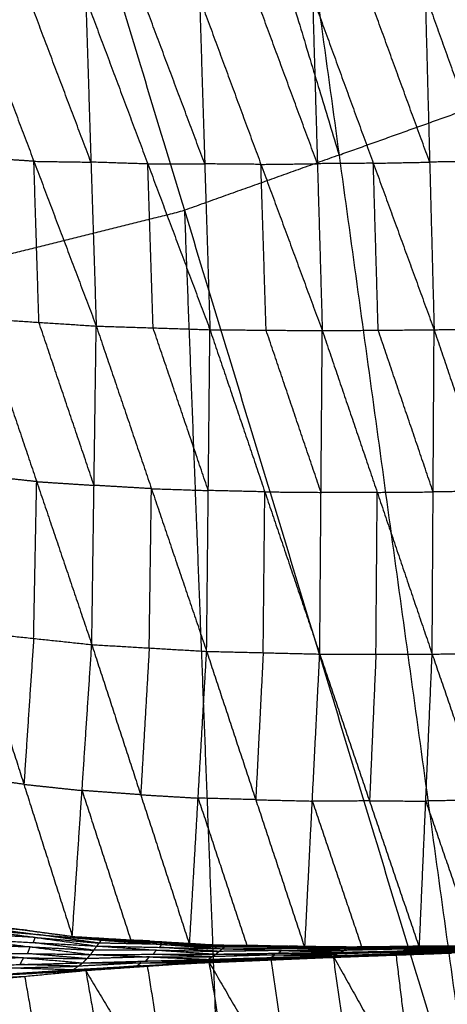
# Model space of a CAD drawing. Header units: millimetres. Extents: x -106 to 110, y -96 to 120.
# Tile 543 of 656: x 10.61 to 14.01, y -27.66 to -19.82. Entities that reach past the tile are written whole.
import ezdxf

# ---------------------------------------------------------------- set-up
doc = ezdxf.new("R2010")
doc.units = ezdxf.units.MM
doc.header["$MEASUREMENT"] = 0
doc.layers.add('Default', color=7, linetype='Continuous', true_color=0x000000)

msp = doc.modelspace()

# ---------------------------------------------------------------- linework, layer by layer
at = {"layer": 'Default'}
for points in [[(12.0196, -12.6706, 3.7488), (13.149, -20.894, 3.779), (14.2785, -29.1175, 3.8092)], [(12.0196, -12.6706, 3.7488), (15.1319, -20.1845, 3.779), (18.2443, -27.6985, 3.8092)], [(10.7881, -13.1112, 3.7488), (11.9686, -17.0026, 3.7639), (13.149, -20.894, 3.779)], [(9.5567, -13.5518, 3.7488), (11.9176, -21.3346, 3.779), (14.2785, -29.1175, 3.8092)], [(13.8344, -19.6147, -3.1363), (13.8698, -20.9505, -2.9752), (13.9052, -22.2863, -2.8142)], [(13.8344, -19.6147, -3.1363), (14.3108, -20.9427, -2.9778), (14.7872, -22.2707, -2.8194)], [(10.2235, -19.631, -2.9981), (10.7196, -20.9439, -2.8684), (11.2158, -22.2568, -2.7387)], [(11.1739, -20.9507, -2.8978), (10.9258, -20.2943, -2.9626), (10.6777, -19.6378, -3.0275)], [(11.132, -19.6446, -3.0569), (11.1739, -20.9507, -2.8978), (11.2158, -22.2568, -2.7387)], [(11.132, -19.6446, -3.0569), (11.6264, -20.9652, -2.9165), (12.1209, -22.2857, -2.7761)], [(12.0796, -20.9647, -2.9366), (11.8323, -20.3045, -3.0068), (11.5851, -19.6442, -3.077)], [(12.0382, -19.6437, -3.0971), (12.0796, -20.9647, -2.9366), (12.1209, -22.2857, -2.7761)], [(12.0382, -19.6437, -3.0971), (12.5267, -20.9685, -2.9487), (13.0152, -22.2934, -2.8004)], [(12.9764, -20.9631, -2.9615), (12.7322, -20.3007, -3.0357), (12.4879, -19.6383, -3.1098)], [(12.9376, -19.6328, -3.1226), (12.9764, -20.9631, -2.9615), (13.0152, -22.2934, -2.8004)], [(12.9376, -19.6328, -3.1226), (13.4214, -20.9596, -2.9684), (13.9052, -22.2863, -2.8142)], [(13.8698, -20.9505, -2.9752), (13.6279, -20.2871, -3.0523), (13.386, -19.6238, -3.1295)], [(13.149, -20.894, 3.779), (14.1405, -20.5393, 3.779), (15.1319, -20.1845, 3.779)], [(10.7196, -20.9439, -2.8684), (10.4915, -20.9291, -2.8549), (10.2634, -20.9144, -2.8414)], [(10.7596, -22.2273, -2.7117), (10.7396, -21.5856, -2.79), (10.7196, -20.9439, -2.8684)], [(10.7196, -20.9439, -2.8684), (10.9468, -20.9473, -2.8831), (11.1739, -20.9507, -2.8978)], [(13.149, -20.894, 3.779), (12.5333, -21.1143, 3.779), (11.9176, -21.3346, 3.779)], [(14.3108, -20.9427, -2.9778), (14.0903, -20.9466, -2.9765), (13.8698, -20.9505, -2.9752)], [(11.6264, -20.9652, -2.9165), (11.4002, -20.9579, -2.9071), (11.1739, -20.9507, -2.8978)], [(11.6264, -20.9652, -2.9165), (11.853, -20.965, -2.9265), (12.0796, -20.9647, -2.9366)], [(11.6683, -22.2712, -2.7574), (11.6474, -21.6182, -2.8369), (11.6264, -20.9652, -2.9165)], [(12.5267, -20.9685, -2.9487), (12.3031, -20.9666, -2.9427), (12.0796, -20.9647, -2.9366)], [(12.5267, -20.9685, -2.9487), (12.7516, -20.9658, -2.9551), (12.9764, -20.9631, -2.9615)], [(12.568, -22.2896, -2.7883), (12.5474, -21.629, -2.8685), (12.5267, -20.9685, -2.9487)], [(13.4214, -20.9596, -2.9684), (13.1989, -20.9613, -2.965), (12.9764, -20.9631, -2.9615)], [(13.4214, -20.9596, -2.9684), (13.6456, -20.955, -2.9718), (13.8698, -20.9505, -2.9752)], [(13.4602, -22.2898, -2.8073), (13.4408, -21.6247, -2.8878), (13.4214, -20.9596, -2.9684)], [(9.8747, -21.8464, 3.779), (10.8961, -21.5905, 3.779), (11.9176, -21.3346, 3.779)], [(11.9176, -21.3346, 3.779), (12.0766, -25.4819, 3.7941), (12.2356, -29.6292, 3.8092)], [(10.3034, -22.1978, -2.6846), (10.7418, -23.4966, -2.2101), (11.1803, -24.7954, -1.7355)], [(10.3034, -22.1978, -2.6846), (10.7596, -22.2273, -2.7117), (11.2158, -22.2568, -2.7387)], [(11.1981, -23.5261, -2.2371), (10.9788, -22.8767, -2.4744), (10.7596, -22.2273, -2.7117)], [(11.1803, -24.7954, -1.7355), (11.1981, -23.5261, -2.2371), (11.2158, -22.2568, -2.7387)], [(11.2158, -22.2568, -2.7387), (11.6552, -23.5529, -2.2501), (12.0945, -24.849, -1.7615)], [(11.2158, -22.2568, -2.7387), (11.6683, -22.2712, -2.7574), (12.1209, -22.2857, -2.7761)], [(12.1077, -23.5674, -2.2688), (11.888, -22.9193, -2.5131), (11.6683, -22.2712, -2.7574)], [(13.9052, -22.2863, -2.8142), (14.3462, -22.2785, -2.8168), (14.7872, -22.2707, -2.8194)], [(12.0945, -24.849, -1.7615), (12.1077, -23.5674, -2.2688), (12.1209, -22.2857, -2.7761)], [(12.1209, -22.2857, -2.7761), (12.5579, -23.5782, -2.2776), (12.9949, -24.8706, -1.7792)], [(12.1209, -22.2857, -2.7761), (12.568, -22.2896, -2.7883), (13.0152, -22.2934, -2.8004)], [(13.005, -23.582, -2.2898), (12.7865, -22.9358, -2.539), (12.568, -22.2896, -2.7883)], [(12.9949, -24.8706, -1.7792), (13.005, -23.582, -2.2898), (13.0152, -22.2934, -2.8004)], [(13.0152, -22.2934, -2.8004), (13.4602, -22.2898, -2.8073), (13.9052, -22.2863, -2.8142)], [(13.0152, -22.2934, -2.8004), (13.4525, -23.5821, -2.2953), (13.8897, -24.8709, -1.7901)], [(13.8975, -23.5786, -2.3021), (13.6788, -22.9342, -2.5547), (13.4602, -22.2898, -2.8073)], [(13.8897, -24.8709, -1.7901), (13.8975, -23.5786, -2.3021), (13.9052, -22.2863, -2.8142)], [(13.9052, -22.2863, -2.8142), (14.3398, -23.5728, -2.3048), (14.7744, -24.8592, -1.7954)], [(10.7418, -23.4966, -2.2101), (10.5105, -23.4719, -2.2009), (10.2791, -23.4472, -2.1918)], [(10.7176, -24.746, -1.7173), (10.7297, -24.1213, -1.9637), (10.7418, -23.4966, -2.2101)], [(10.7418, -23.4966, -2.2101), (10.9699, -23.5113, -2.2236), (11.1981, -23.5261, -2.2371)], [(11.6552, -23.5529, -2.2501), (11.4266, -23.5395, -2.2436), (11.1981, -23.5261, -2.2371)], [(11.6374, -24.8222, -1.7485), (11.6463, -24.1875, -1.9993), (11.6552, -23.5529, -2.2501)], [(11.6552, -23.5529, -2.2501), (11.8814, -23.5601, -2.2594), (12.1077, -23.5674, -2.2688)], [(12.5579, -23.5782, -2.2776), (12.3328, -23.5728, -2.2732), (12.1077, -23.5674, -2.2688)], [(12.5447, -24.8598, -1.7703), (12.5513, -24.219, -2.024), (12.5579, -23.5782, -2.2776)], [(12.5579, -23.5782, -2.2776), (12.7815, -23.5801, -2.2837), (13.005, -23.582, -2.2898)], [(13.4525, -23.5821, -2.2953), (13.2288, -23.5821, -2.2925), (13.005, -23.582, -2.2898)], [(13.4423, -24.8707, -1.7846), (13.4474, -24.2264, -2.0399), (13.4525, -23.5821, -2.2953)], [(13.4525, -23.5821, -2.2953), (13.675, -23.5804, -2.2987), (13.8975, -23.5786, -2.3021)], [(14.3398, -23.5728, -2.3048), (14.1187, -23.5757, -2.3034), (13.8975, -23.5786, -2.3021)], [(10.2549, -24.6967, -1.699), (10.6401, -25.9086, -0.8179), (11.0252, -27.1206, 0.0631)], [(10.2549, -24.6967, -1.699), (10.7176, -24.746, -1.7173), (11.1803, -24.7954, -1.7355)], [(10.7176, -24.746, -1.7173), (10.6788, -25.3273, -1.2676), (10.6401, -25.9086, -0.8179)], [(11.0252, -27.1206, 0.0631), (11.1027, -25.958, -0.8362), (11.1803, -24.7954, -1.7355)], [(11.1803, -24.7954, -1.7355), (11.5696, -25.9916, -0.8355), (11.9588, -27.1879, 0.0645)], [(11.1803, -24.7954, -1.7355), (11.6374, -24.8222, -1.7485), (12.0945, -24.849, -1.7615)], [(11.6374, -24.8222, -1.7485), (11.6035, -25.4069, -1.292), (11.5696, -25.9916, -0.8355)], [(11.9588, -27.1879, 0.0645), (12.0267, -26.0184, -0.8485), (12.0945, -24.849, -1.7615)], [(12.0945, -24.849, -1.7615), (12.4854, -26.0312, -0.8479), (12.8763, -27.2134, 0.0658)], [(12.0945, -24.849, -1.7615), (12.5447, -24.8598, -1.7703), (12.9949, -24.8706, -1.7792)], [(12.5447, -24.8598, -1.7703), (12.515, -25.4455, -1.3091), (12.4854, -26.0312, -0.8479)], [(12.8763, -27.2134, 0.0658), (12.9356, -26.042, -0.8567), (12.9949, -24.8706, -1.7792)], [(12.9949, -24.8706, -1.7792), (13.3913, -26.0414, -0.8561), (13.7877, -27.2123, 0.067)], [(12.9949, -24.8706, -1.7792), (13.4423, -24.8707, -1.7846), (13.8897, -24.8709, -1.7901)], [(13.4423, -24.8707, -1.7846), (13.4168, -25.4561, -1.3204), (13.3913, -26.0414, -0.8561)], [(13.7877, -27.2123, 0.067), (13.8387, -26.0416, -0.8615), (13.8897, -24.8709, -1.7901)], [(13.8897, -24.8709, -1.7901), (14.3321, -24.8651, -1.7927), (14.7744, -24.8592, -1.7954)], [(13.8897, -24.8709, -1.7901), (14.2887, -26.034, -0.8609), (14.6878, -27.1971, 0.0683)], [(10.6401, -25.9086, -0.8179), (10.4032, -25.877, -0.8183), (10.1664, -25.8453, -0.8187)], [(10.6401, -25.9086, -0.8179), (10.8714, -25.9333, -0.8271), (11.1027, -25.958, -0.8362)], [(11.1027, -25.958, -0.8362), (11.2974, -26.5561, -0.3862), (11.492, -27.1542, 0.0638)], [(11.5696, -25.9916, -0.8355), (11.3362, -25.9748, -0.8358), (11.1027, -25.958, -0.8362)], [(11.5696, -25.9916, -0.8355), (11.7981, -26.005, -0.842), (12.0267, -26.0184, -0.8485)], [(12.0267, -26.0184, -0.8485), (12.2221, -26.6095, -0.3917), (12.4175, -27.2006, 0.0651)], [(12.4854, -26.0312, -0.8479), (12.256, -26.0248, -0.8482), (12.0267, -26.0184, -0.8485)], [(12.4854, -26.0312, -0.8479), (12.7105, -26.0366, -0.8523), (12.9356, -26.042, -0.8567)], [(13.3913, -26.0414, -0.8561), (13.1634, -26.0417, -0.8564), (12.9356, -26.042, -0.8567)], [(12.9356, -26.042, -0.8567), (13.1338, -26.6274, -0.3952), (13.332, -27.2128, 0.0664)], [(13.3913, -26.0414, -0.8561), (13.615, -26.0415, -0.8588), (13.8387, -26.0416, -0.8615)], [(14.2887, -26.034, -0.8609), (14.0637, -26.0378, -0.8612), (13.8387, -26.0416, -0.8615)], [(13.8387, -26.0416, -0.8615), (14.0382, -26.6231, -0.397), (14.2377, -27.2047, 0.0676)], [(10.0779, -26.9939, 0.0616), (10.5516, -27.0573, 0.0624), (11.0252, -27.1206, 0.0631)], [(10.0779, -26.9939, 0.0616), (10.6675, -27.0723, 0.0338), (11.257, -27.1507, 0.006)], [(10.159, -27.0269, 0.0149), (10.4538, -27.0661, 0.001), (10.7486, -27.1053, -0.0129)], [(10.6675, -27.0723, 0.0338), (10.4133, -27.0496, 0.0243), (10.159, -27.0269, 0.0149)], [(10.2401, -27.0599, -0.0318), (10.7303, -27.1285, -0.032), (11.2206, -27.197, -0.0321)], [(10.2401, -27.0599, -0.0318), (10.7486, -27.1053, -0.0129), (11.257, -27.1507, 0.006)], [(10.5516, -27.0573, 0.0624), (10.6095, -27.0648, 0.0481), (10.6675, -27.0723, 0.0338)], [(10.2097, -27.1428, -0.0902), (10.6904, -27.2037, -0.0625), (11.1712, -27.2646, -0.0347)], [(10.2097, -27.1428, -0.0902), (10.7151, -27.1699, -0.0612), (11.2206, -27.197, -0.0321)], [(10.7303, -27.1285, -0.032), (10.4776, -27.1149, -0.0465), (10.2249, -27.1013, -0.061)], [(10.6675, -27.0723, 0.0338), (10.9043, -27.104, 0.0342), (11.1411, -27.1357, 0.0345)], [(10.7151, -27.1699, -0.0612), (10.7227, -27.1492, -0.0466), (10.7303, -27.1285, -0.032)], [(10.7303, -27.1285, -0.032), (10.9846, -27.1512, -0.0225), (11.2388, -27.1739, -0.0131)], [(11.2388, -27.1739, -0.0131), (10.9937, -27.1396, -0.013), (10.7486, -27.1053, -0.0129)], [(11.0252, -27.1206, 0.0631), (11.1411, -27.1357, 0.0345), (11.257, -27.1507, 0.006)], [(11.0252, -27.1206, 0.0631), (11.492, -27.1542, 0.0638), (11.9588, -27.1879, 0.0645)], [(11.0252, -27.1206, 0.0631), (11.6406, -27.1568, 0.0471), (12.2561, -27.1929, 0.031)], [(11.1411, -27.1357, 0.0345), (11.4488, -27.1537, 0.0265), (11.7566, -27.1718, 0.0185)], [(11.6406, -27.1568, 0.0471), (11.3909, -27.1462, 0.0408), (11.1411, -27.1357, 0.0345)], [(10.6904, -27.2037, -0.0625), (10.4392, -27.2001, -0.0782), (10.188, -27.1966, -0.094)], [(10.6688, -27.2574, -0.0662), (10.6796, -27.2306, -0.0644), (10.6904, -27.2037, -0.0625)], [(10.6904, -27.2037, -0.0625), (10.9432, -27.2173, -0.048), (11.1959, -27.2308, -0.0334)], [(11.1959, -27.2308, -0.0334), (10.9555, -27.2004, -0.0473), (10.7151, -27.1699, -0.0612)], [(11.1712, -27.2646, -0.0347), (11.1959, -27.2308, -0.0334), (11.2206, -27.197, -0.0321)], [(11.2206, -27.197, -0.0321), (11.2388, -27.1739, -0.0131), (11.257, -27.1507, 0.006)], [(11.2206, -27.197, -0.0321), (11.6947, -27.2293, -0.0128), (12.1687, -27.2616, 0.0065)], [(11.2206, -27.197, -0.0321), (11.7195, -27.2077, -0.0129), (12.2185, -27.2184, 0.0063)], [(11.7378, -27.1845, 0.0061), (11.4883, -27.1792, -0.0035), (11.2388, -27.1739, -0.0131)], [(11.257, -27.1507, 0.006), (11.7378, -27.1845, 0.0061), (12.2185, -27.2184, 0.0063)], [(11.257, -27.1507, 0.006), (11.7566, -27.1718, 0.0185), (12.2561, -27.1929, 0.031)], [(11.492, -27.1542, 0.0638), (11.5663, -27.1555, 0.0554), (11.6406, -27.1568, 0.0471)], [(11.6406, -27.1568, 0.0471), (11.874, -27.1736, 0.0474), (12.1075, -27.1904, 0.0478)], [(11.7195, -27.2077, -0.0129), (11.7287, -27.1961, -0.0034), (11.7378, -27.1845, 0.0061)], [(12.1936, -27.24, 0.0064), (11.9566, -27.2238, -0.0033), (11.7195, -27.2077, -0.0129)], [(11.7378, -27.1845, 0.0061), (11.9875, -27.1951, 0.0124), (12.2373, -27.2056, 0.0187)], [(12.2373, -27.2056, 0.0187), (11.9969, -27.1887, 0.0186), (11.7566, -27.1718, 0.0185)], [(11.9588, -27.1879, 0.0645), (12.1075, -27.1904, 0.0478), (12.2561, -27.1929, 0.031)], [(11.9588, -27.1879, 0.0645), (12.4175, -27.2006, 0.0651), (12.8763, -27.2134, 0.0658)], [(11.9588, -27.1879, 0.0645), (12.6023, -27.1953, 0.0557), (13.2457, -27.2027, 0.0469)], [(12.1075, -27.1904, 0.0478), (12.4292, -27.1941, 0.0434), (12.7509, -27.1978, 0.039)], [(12.6023, -27.1953, 0.0557), (12.3549, -27.1928, 0.0517), (12.1075, -27.1904, 0.0478)], [(12.1687, -27.2616, 0.0065), (12.1936, -27.24, 0.0064), (12.2185, -27.2184, 0.0063)], [(12.2185, -27.2184, 0.0063), (12.2373, -27.2056, 0.0187), (12.2561, -27.1929, 0.031)], [(12.2185, -27.2184, 0.0063), (12.714, -27.2179, 0.0184), (13.2095, -27.2175, 0.0304)], [(12.2185, -27.2184, 0.0063), (12.6905, -27.2326, 0.0191), (13.1624, -27.2469, 0.0319)], [(12.7328, -27.2052, 0.0307), (12.485, -27.2054, 0.0247), (12.2373, -27.2056, 0.0187)], [(12.2561, -27.1929, 0.031), (12.7328, -27.2052, 0.0307), (13.2095, -27.2175, 0.0304)], [(12.2561, -27.1929, 0.031), (12.7509, -27.1978, 0.039), (13.2457, -27.2027, 0.0469)], [(12.4175, -27.2006, 0.0651), (12.5099, -27.1979, 0.0604), (12.6023, -27.1953, 0.0557)], [(12.6023, -27.1953, 0.0557), (12.8316, -27.2017, 0.056), (13.061, -27.208, 0.0563)], [(12.714, -27.2179, 0.0184), (12.7234, -27.2116, 0.0246), (12.7328, -27.2052, 0.0307)], [(13.1859, -27.2322, 0.0312), (12.95, -27.2251, 0.0248), (12.714, -27.2179, 0.0184)], [(12.7328, -27.2052, 0.0307), (12.9802, -27.2076, 0.0347), (13.2276, -27.2101, 0.0387)], [(13.2276, -27.2101, 0.0387), (12.9893, -27.2039, 0.0388), (12.7509, -27.1978, 0.039)], [(12.8763, -27.2134, 0.0658), (13.061, -27.208, 0.0563), (13.2457, -27.2027, 0.0469)], [(12.8763, -27.2134, 0.0658), (13.332, -27.2128, 0.0664), (13.7877, -27.2123, 0.067)], [(13.061, -27.208, 0.0563), (13.2889, -27.2078, 0.0566), (13.5167, -27.2075, 0.0569)], [(13.1624, -27.2469, 0.0319), (13.1859, -27.2322, 0.0312), (13.2095, -27.2175, 0.0304)], [(13.1624, -27.2469, 0.0319), (13.6587, -27.2357, 0.0387), (14.155, -27.2244, 0.0454)], [(13.6823, -27.2209, 0.0379), (13.4341, -27.2266, 0.0346), (13.1859, -27.2322, 0.0312)], [(13.2095, -27.2175, 0.0304), (13.7029, -27.21, 0.0371), (14.1962, -27.2025, 0.0437)], [(13.2095, -27.2175, 0.0304), (13.2276, -27.2101, 0.0387), (13.2457, -27.2027, 0.0469)], [(13.2095, -27.2175, 0.0304), (13.6823, -27.2209, 0.0379), (14.155, -27.2244, 0.0454)], [(13.721, -27.2026, 0.0453), (13.4743, -27.2063, 0.042), (13.2276, -27.2101, 0.0387)], [(13.2457, -27.2027, 0.0469), (13.7367, -27.1977, 0.0513), (14.2277, -27.1927, 0.0557)], [(13.2457, -27.2027, 0.0469), (13.721, -27.2026, 0.0453), (14.1962, -27.2025, 0.0437)], [(13.2457, -27.2027, 0.0469), (13.5167, -27.2075, 0.0569), (13.7877, -27.2123, 0.067)], [(13.5167, -27.2075, 0.0569), (13.4243, -27.2101, 0.0617), (13.332, -27.2128, 0.0664)], [(14.0077, -27.2025, 0.0614), (13.7622, -27.205, 0.0592), (13.5167, -27.2075, 0.0569)], [(13.6587, -27.2357, 0.0387), (13.6705, -27.2283, 0.0383), (13.6823, -27.2209, 0.0379)], [(13.6823, -27.2209, 0.0379), (13.9289, -27.2172, 0.0413), (14.1756, -27.2134, 0.0446)], [(13.7029, -27.21, 0.0371), (13.7119, -27.2063, 0.0412), (13.721, -27.2026, 0.0453)], [(14.1756, -27.2134, 0.0446), (13.9392, -27.2117, 0.0408), (13.7029, -27.21, 0.0371)], [(13.721, -27.2026, 0.0453), (13.9665, -27.2001, 0.0475), (14.212, -27.1976, 0.0497)], [(14.212, -27.1976, 0.0497), (13.9743, -27.1976, 0.0505), (13.7367, -27.1977, 0.0513)], [(13.7367, -27.1977, 0.0513), (13.8722, -27.2001, 0.0563), (14.0077, -27.2025, 0.0614)], [(13.7877, -27.2123, 0.067), (14.0077, -27.2025, 0.0614), (14.2277, -27.1927, 0.0557)], [(13.7877, -27.2123, 0.067), (14.2377, -27.2047, 0.0676), (14.6878, -27.1971, 0.0683)], [(14.0077, -27.2025, 0.0614), (14.2327, -27.1987, 0.0617), (14.4577, -27.1949, 0.062)], [(10.6378, -27.2909, -0.0605), (10.3881, -27.2974, -0.0745), (10.1384, -27.304, -0.0886)], [(10.1664, -27.2503, -0.0977), (10.6378, -27.2909, -0.0605), (11.1092, -27.3314, -0.0232)], [(10.1664, -27.2503, -0.0977), (10.6688, -27.2574, -0.0662), (11.1712, -27.2646, -0.0347)], [(10.6098, -27.3446, -0.0514), (10.6238, -27.3177, -0.0559), (10.6378, -27.2909, -0.0605)], [(10.6378, -27.2909, -0.0605), (10.889, -27.2944, -0.0447), (11.1402, -27.298, -0.029)], [(11.1402, -27.298, -0.029), (10.9045, -27.2777, -0.0476), (10.6688, -27.2574, -0.0662)], [(11.1092, -27.3314, -0.0232), (11.1402, -27.298, -0.029), (11.1712, -27.2646, -0.0347)], [(11.1092, -27.3314, -0.0232), (11.6081, -27.3174, -0.0047), (12.107, -27.3033, 0.0137)], [(11.6391, -27.2839, -0.0105), (11.3897, -27.291, -0.0197), (11.1402, -27.298, -0.029)], [(11.1712, -27.2646, -0.0347), (11.67, -27.2631, -0.0141), (12.1687, -27.2616, 0.0065)], [(11.1712, -27.2646, -0.0347), (11.6391, -27.2839, -0.0105), (12.107, -27.3033, 0.0137)], [(11.6947, -27.2293, -0.0128), (11.4453, -27.2301, -0.0231), (11.1959, -27.2308, -0.0334)], [(11.6081, -27.3174, -0.0047), (11.6236, -27.3006, -0.0076), (11.6391, -27.2839, -0.0105)], [(11.6391, -27.2839, -0.0105), (11.8885, -27.2832, -0.0002), (12.1379, -27.2824, 0.0101)], [(11.67, -27.2631, -0.0141), (11.6823, -27.2462, -0.0135), (11.6947, -27.2293, -0.0128)], [(12.1379, -27.2824, 0.0101), (11.9039, -27.2728, -0.002), (11.67, -27.2631, -0.0141)], [(11.6947, -27.2293, -0.0128), (11.9441, -27.2347, -0.0032), (12.1936, -27.24, 0.0064)], [(12.0332, -27.3322, 0.0368), (12.5669, -27.3035, 0.0516), (13.1007, -27.2747, 0.0665)], [(12.0332, -27.3322, 0.0368), (12.5347, -27.3109, 0.0441), (13.0362, -27.2896, 0.0514)], [(12.0332, -27.3322, 0.0368), (12.0701, -27.3178, 0.0252), (12.107, -27.3033, 0.0137)], [(12.5716, -27.2964, 0.0326), (12.3209, -27.3071, 0.0289), (12.0701, -27.3178, 0.0252)], [(12.0729, -27.3281, 0.0511), (12.3398, -27.3137, 0.0586), (12.6067, -27.2993, 0.066)], [(12.5669, -27.3035, 0.0516), (12.3199, -27.3158, 0.0514), (12.0729, -27.3281, 0.0511)], [(12.107, -27.3033, 0.0137), (12.1379, -27.2824, 0.0101), (12.1687, -27.2616, 0.0065)], [(12.107, -27.3033, 0.0137), (12.6059, -27.2887, 0.0252), (13.1047, -27.2742, 0.0366)], [(12.107, -27.3033, 0.0137), (12.5716, -27.2964, 0.0326), (13.0362, -27.2896, 0.0514)], [(12.1126, -27.3239, 0.0655), (12.6067, -27.2993, 0.066), (13.1007, -27.2747, 0.0665)], [(12.6367, -27.2679, 0.0215), (12.3873, -27.2752, 0.0158), (12.1379, -27.2824, 0.0101)], [(12.1687, -27.2616, 0.0065), (12.6656, -27.2543, 0.0192), (13.1624, -27.2469, 0.0319)], [(12.1687, -27.2616, 0.0065), (12.6367, -27.2679, 0.0215), (13.1047, -27.2742, 0.0366)], [(12.6905, -27.2326, 0.0191), (12.442, -27.2363, 0.0127), (12.1936, -27.24, 0.0064)], [(12.5347, -27.3109, 0.0441), (12.5532, -27.3037, 0.0383), (12.5716, -27.2964, 0.0326)], [(12.5347, -27.3109, 0.0441), (12.5508, -27.3072, 0.0479), (12.5669, -27.3035, 0.0516)], [(12.5669, -27.3035, 0.0516), (12.8177, -27.2928, 0.0553), (13.0685, -27.2822, 0.059)], [(12.5716, -27.2964, 0.0326), (12.821, -27.2892, 0.0383), (13.0705, -27.2819, 0.044)], [(12.6059, -27.2887, 0.0252), (12.6213, -27.2783, 0.0234), (12.6367, -27.2679, 0.0215)], [(13.0705, -27.2819, 0.044), (12.8382, -27.2853, 0.0346), (12.6059, -27.2887, 0.0252)], [(12.6067, -27.2993, 0.066), (12.6895, -27.8815, -0.4082), (12.7724, -28.4636, -0.8825)], [(12.6367, -27.2679, 0.0215), (12.8851, -27.2642, 0.0279), (13.1335, -27.2606, 0.0343)], [(12.6656, -27.2543, 0.0192), (12.678, -27.2435, 0.0192), (12.6905, -27.2326, 0.0191)], [(13.1335, -27.2606, 0.0343), (12.8996, -27.2574, 0.0267), (12.6656, -27.2543, 0.0192)], [(12.6905, -27.2326, 0.0191), (12.9382, -27.2324, 0.0251), (13.1859, -27.2322, 0.0312)], [(13.0362, -27.2896, 0.0514), (13.5682, -27.2634, 0.0596), (14.1002, -27.2372, 0.0678)], [(13.0362, -27.2896, 0.0514), (13.5399, -27.2713, 0.0554), (14.0437, -27.2531, 0.0594)], [(13.0362, -27.2896, 0.0514), (13.0705, -27.2819, 0.044), (13.1047, -27.2742, 0.0366)], [(13.0362, -27.2896, 0.0514), (13.0685, -27.2822, 0.059), (13.1007, -27.2747, 0.0665)], [(13.0685, -27.2822, 0.059), (13.3344, -27.2691, 0.0631), (13.6004, -27.256, 0.0672)], [(13.5682, -27.2634, 0.0596), (13.3183, -27.2728, 0.0593), (13.0685, -27.2822, 0.059)], [(13.5742, -27.2636, 0.048), (13.3223, -27.2728, 0.046), (13.0705, -27.2819, 0.044)], [(13.1007, -27.2747, 0.0665), (13.6004, -27.256, 0.0672), (14.1002, -27.2372, 0.0678)], [(13.1007, -27.2747, 0.0665), (13.2664, -28.439, -0.8819), (13.4321, -29.6033, -1.8304)], [(13.1007, -27.2747, 0.0665), (13.7418, -28.4205, -0.8855), (14.383, -29.5664, -1.8375)], [(13.1047, -27.2742, 0.0366), (13.6044, -27.2591, 0.0427), (14.1042, -27.2439, 0.0488)], [(13.1047, -27.2742, 0.0366), (13.1335, -27.2606, 0.0343), (13.1624, -27.2469, 0.0319)], [(13.1047, -27.2742, 0.0366), (13.5742, -27.2636, 0.048), (14.0437, -27.2531, 0.0594)], [(13.6333, -27.2454, 0.0404), (13.3834, -27.253, 0.0373), (13.1335, -27.2606, 0.0343)], [(13.1624, -27.2469, 0.0319), (13.6333, -27.2454, 0.0404), (14.1042, -27.2439, 0.0488)], [(13.5399, -27.2713, 0.0554), (13.5541, -27.2674, 0.0575), (13.5682, -27.2634, 0.0596)], [(13.5399, -27.2713, 0.0554), (13.5571, -27.2675, 0.0517), (13.5742, -27.2636, 0.048)], [(13.5682, -27.2634, 0.0596), (13.8201, -27.2543, 0.0616), (14.0719, -27.2451, 0.0636)], [(13.5742, -27.2636, 0.048), (13.8241, -27.2561, 0.0511), (14.0739, -27.2485, 0.0541)], [(13.6004, -27.256, 0.0672), (13.6711, -27.8382, -0.4091), (13.7418, -28.4205, -0.8855)], [(13.6044, -27.2591, 0.0427), (13.6189, -27.2523, 0.0416), (13.6333, -27.2454, 0.0404)], [(14.0739, -27.2485, 0.0541), (13.8392, -27.2538, 0.0484), (13.6044, -27.2591, 0.0427)], [(13.6333, -27.2454, 0.0404), (13.8815, -27.2398, 0.0438), (14.1296, -27.2342, 0.0471)], [(14.1296, -27.2342, 0.0471), (13.8942, -27.2349, 0.0429), (13.6587, -27.2357, 0.0387)], [(10.1104, -27.3578, -0.0795), (10.6098, -27.3446, -0.0514), (11.1092, -27.3314, -0.0232)], [(10.1104, -27.3578, -0.0795), (10.5724, -27.3713, -0.0332), (11.0344, -27.3848, 0.0132)], [(10.5724, -27.3713, -0.0332), (10.8221, -27.3647, -0.0191), (11.0718, -27.3581, -0.005)], [(11.0718, -27.3581, -0.005), (10.8408, -27.3513, -0.0282), (10.6098, -27.3446, -0.0514)], [(11.0344, -27.3848, 0.0132), (11.5735, -27.3544, 0.0393), (12.1126, -27.3239, 0.0655)], [(11.0344, -27.3848, 0.0132), (11.0718, -27.3581, -0.005), (11.1092, -27.3314, -0.0232)], [(11.0344, -27.3848, 0.0132), (11.5338, -27.3585, 0.025), (12.0332, -27.3322, 0.0368)], [(11.5712, -27.3318, 0.0068), (11.3215, -27.345, 0.0009), (11.0718, -27.3581, -0.005)], [(11.5735, -27.3544, 0.0393), (11.3283, -27.3713, 0.0391), (11.0831, -27.3883, 0.0389)], [(11.0831, -27.3883, 0.0389), (11.3526, -27.3731, 0.052), (11.6222, -27.3579, 0.0651)], [(11.1092, -27.3314, -0.0232), (11.5712, -27.3318, 0.0068), (12.0332, -27.3322, 0.0368)], [(11.1317, -27.3919, 0.0647), (11.6222, -27.3579, 0.0651), (12.1126, -27.3239, 0.0655)], [(11.5338, -27.3585, 0.025), (11.5525, -27.3452, 0.0159), (11.5712, -27.3318, 0.0068)], [(11.5338, -27.3585, 0.025), (11.5537, -27.3564, 0.0321), (11.5735, -27.3544, 0.0393)], [(11.5712, -27.3318, 0.0068), (11.8206, -27.3248, 0.016), (12.0701, -27.3178, 0.0252)], [(11.5735, -27.3544, 0.0393), (11.8232, -27.3412, 0.0452), (12.0729, -27.3281, 0.0511)], [(12.0701, -27.3178, 0.0252), (11.8391, -27.3176, 0.0103), (11.6081, -27.3174, -0.0047)], [(11.6222, -27.3579, 0.0651), (11.7156, -27.9385, -0.4057), (11.809, -28.5192, -0.8764)], [(12.0332, -27.3322, 0.0368), (12.0729, -27.3281, 0.0511), (12.1126, -27.3239, 0.0655)], [(12.1126, -27.3239, 0.0655), (12.2994, -28.4852, -0.876), (12.4862, -29.6465, -1.8175)], [(12.1126, -27.3239, 0.0655), (12.7724, -28.4636, -0.8825), (13.4321, -29.6033, -1.8304)], [(10.0416, -27.4507, -0.0227), (10.538, -27.4177, -0.0047), (11.0344, -27.3848, 0.0132)], [(10.0416, -27.4507, -0.0227), (10.5867, -27.4213, 0.021), (11.1317, -27.3919, 0.0647)], [(10.1005, -27.4682, 0.0207), (10.373, -27.4535, 0.0425), (10.6456, -27.4388, 0.0644)], [(10.1594, -27.4857, 0.0641), (10.6456, -27.4388, 0.0644), (11.1317, -27.3919, 0.0647)], [(10.5867, -27.4213, 0.021), (10.8349, -27.4048, 0.03), (11.0831, -27.3883, 0.0389)], [(10.6456, -27.4388, 0.0644), (10.7485, -28.0157, -0.4011), (10.8515, -28.5926, -0.8666)], [(11.0344, -27.3848, 0.0132), (11.0831, -27.3883, 0.0389), (11.1317, -27.3919, 0.0647)], [(11.1317, -27.3919, 0.0647), (11.3376, -28.5457, -0.8663), (11.5435, -29.6995, -1.7974)], [(11.1317, -27.3919, 0.0647), (11.809, -28.5192, -0.8764), (12.4862, -29.6465, -1.8175)], [(10.1594, -27.4857, 0.0641), (10.8515, -28.5926, -0.8666), (11.5435, -29.6995, -1.7974)]]:
    msp.add_open_spline(points, degree=2, dxfattribs=at)

doc.saveas('drawing.dxf')
